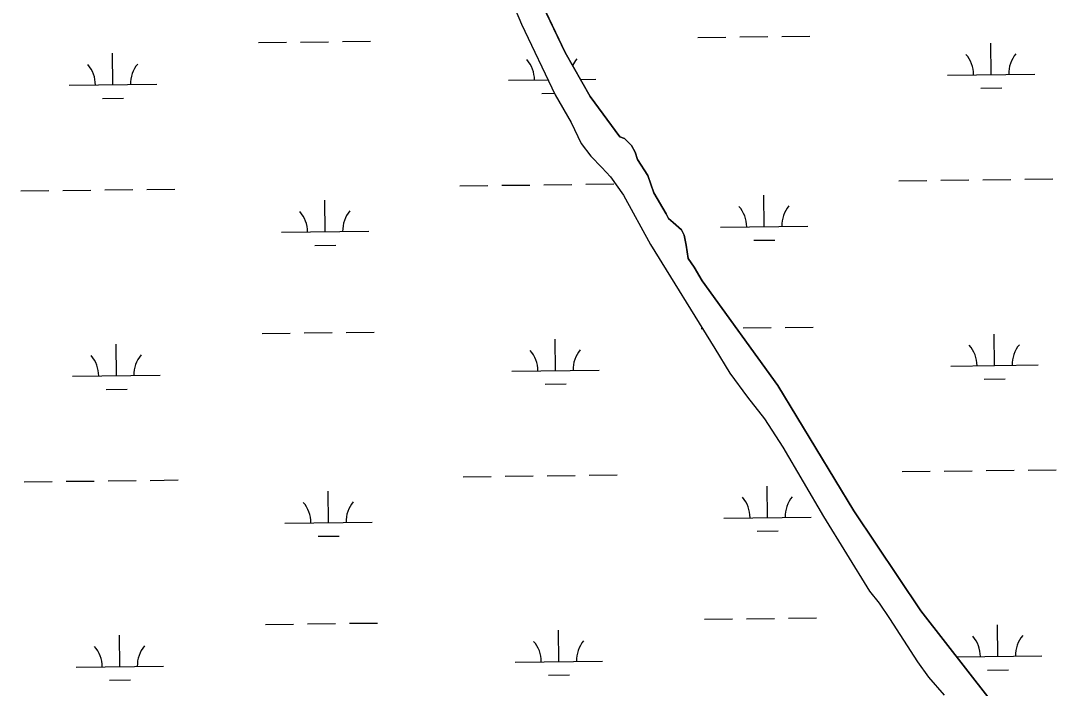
# Model space of a CAD drawing. Extents: x 3684037 to 3722149, y 433263 to 459021.
# Drawn here: x 3715691 to 3716875, y 453892 to 454656 of the extents above; entities that cross this region are included whole.
import ezdxf

# ---------------------------------------------------------------- set-up
doc = ezdxf.new("R2010")
doc.units = 0
doc.layers.add('V-TOPO-SHOR', color=7, linetype='Continuous')
doc.layers.add('V-WETL-SWMP', color=7, linetype='Continuous')

msp = doc.modelspace()

# ---------------------------------------------------------------- linework, layer by layer
at = {"layer": 'V-TOPO-SHOR'}
for points in [[(3716179.3, 454825.9), (3716218.3, 454759.6), (3716263.7, 454651.6), (3716302.1, 454571.1), (3716320.2, 454539.4), (3716331.8, 454515.4), (3716342.9, 454500.7), (3716355.2, 454487.7), (3716365.1, 454477.2), (3716380.3, 454456), (3716411.1, 454399.6), (3716484.6, 454281), (3716501.5, 454252.8), (3716521.9, 454225.2), (3716541.2, 454200.5), (3716562.2, 454168.2), (3716608.8, 454088.9), (3716661.3, 454003.2), (3716672.4, 453989.7), (3716684, 453972.1), (3716716.1, 453922.7), (3716728.9, 453905.1), (3716746.5, 453884.5)], [(3716272.6, 454705.5), (3716313.4, 454619.2), (3716341.9, 454569.2), (3716375.8, 454522.8), (3716381.1, 454521.1), (3716389.2, 454512.8), (3716393.3, 454505.2), (3716396.2, 454497), (3716407.9, 454478.8), (3716414.8, 454458.8), (3716428.8, 454434.7), (3716431.7, 454429.5), (3716437, 454424.8), (3716446.4, 454416.5), (3716449.3, 454410.6), (3716451.6, 454398.9), (3716453.9, 454383.7), (3716460.9, 454373.7), (3716470.2, 454358.4), (3716556.5, 454238.6), (3716643.4, 454095.3), (3716719.8, 453980.7), (3716799.2, 453879.1)]]:
    msp.add_lwpolyline(points, dxfattribs=at)
at = {"layer": 'V-WETL-SWMP'}
for p, q in [((3716313.4, 454619.2), (3716272.6, 454705.5)), ((3716465, 454636.6), (3716497, 454637)), ((3716513, 454637.1), (3716545, 454637.5)), ((3716561, 454637.7), (3716593, 454638.1)), ((3715963.1, 454630.7), (3715995.1, 454631.1)), ((3716011.1, 454631.3), (3716043.1, 454631.7)), ((3716059.1, 454631.9), (3716091.1, 454632.2)), ((3716800.4, 454594), (3716799.9, 454630)), ((3715796.6, 454582.4), (3715796.2, 454618.4)), ((3716341.9, 454569.2), (3716313.4, 454619.2)), ((3716248.5, 454587.6), (3716294, 454588.2)), ((3716330.9, 454588.6), (3716348.5, 454588.8)), ((3716750.4, 454593.5), (3716850.4, 454594.6)), ((3715746.6, 454581.8), (3715846.6, 454583)), ((3716788.5, 454578.5), (3716812.5, 454578.8)), ((3715784.8, 454566.8), (3715808.8, 454567.1)), ((3716286.7, 454572.6), (3716301.3, 454572.8)), ((3716375.8, 454522.8), (3716341.9, 454569.2)), ((3716381.1, 454521.1), (3716375.8, 454522.8)), ((3716389.2, 454512.8), (3716381.1, 454521.1)), ((3716393.3, 454505.2), (3716389.2, 454512.8)), ((3716396.2, 454497), (3716393.3, 454505.2)), ((3716407.9, 454478.8), (3716396.2, 454497)), ((3716414.8, 454458.8), (3716407.9, 454478.8)), ((3716694.9, 454472.7), (3716726.9, 454473.1)), ((3716742.9, 454473.3), (3716774.9, 454473.7)), ((3716790.9, 454473.9), (3716822.9, 454474.2)), ((3716838.9, 454474.4), (3716870.9, 454474.8)), ((3715691.2, 454461.1), (3715723.2, 454461.4)), ((3715739.2, 454461.6), (3715771.2, 454462)), ((3715787.2, 454462.2), (3715819.2, 454462.6)), ((3715835.2, 454462.7), (3715867.2, 454463.1)), ((3716193, 454466.9), (3716225, 454467.3)), ((3716241, 454467.5), (3716273, 454467.8)), ((3716289, 454468), (3716321, 454468.4)), ((3716337, 454468.6), (3716369, 454469)), ((3716428.8, 454434.7), (3716414.8, 454458.8)), ((3716039.1, 454414.4), (3716038.6, 454450.4)), ((3716540.9, 454420.2), (3716540.5, 454456.2)), ((3716431.7, 454429.5), (3716428.8, 454434.7)), ((3716437, 454424.8), (3716431.7, 454429.5)), ((3716446.4, 454416.5), (3716437, 454424.8)), ((3715989.1, 454413.8), (3716089.1, 454414.9)), ((3716449.3, 454410.6), (3716446.4, 454416.5)), ((3716451.6, 454398.9), (3716449.3, 454410.6)), ((3716490.9, 454419.6), (3716590.9, 454420.8)), ((3716027.2, 454398.8), (3716051.2, 454399.1)), ((3716453.9, 454383.7), (3716451.6, 454398.9)), ((3716529.1, 454404.6), (3716553.1, 454404.9)), ((3716460.9, 454373.7), (3716453.9, 454383.7)), ((3716470.2, 454358.4), (3716460.9, 454373.7)), ((3716556.5, 454238.6), (3716470.2, 454358.4)), ((3716468.9, 454303.9), (3716470.4, 454303.9)), ((3716516.9, 454304.5), (3716548.9, 454304.9)), ((3716564.9, 454305), (3716596.9, 454305.4)), ((3715967, 454298.1), (3715999, 454298.5)), ((3716015, 454298.6), (3716047, 454299)), ((3716063, 454299.2), (3716095, 454299.6)), ((3716804.2, 454261.4), (3716803.8, 454297.4)), ((3715800.5, 454249.7), (3715800.1, 454285.7)), ((3716302.4, 454255.6), (3716301.9, 454291.6)), ((3716754.2, 454260.8), (3716854.2, 454262)), ((3715750.5, 454249.1), (3715850.5, 454250.3)), ((3716252.4, 454255), (3716352.4, 454256.1)), ((3716792.4, 454245.8), (3716816.4, 454246.1)), ((3715788.7, 454234.1), (3715812.7, 454234.4)), ((3716290.5, 454240), (3716314.5, 454240.3)), ((3716643.4, 454095.3), (3716556.5, 454238.6)), ((3716698.8, 454140.1), (3716730.8, 454140.5)), ((3716746.8, 454140.6), (3716778.8, 454141)), ((3716794.8, 454141.2), (3716826.8, 454141.6)), ((3716842.8, 454141.8), (3716874.8, 454142.1)), ((3715695, 454128.4), (3715727, 454128.8)), ((3715743, 454129), (3715775, 454129.3)), ((3715791, 454129.5), (3715823, 454129.9)), ((3715839, 454130.1), (3715871, 454130.5)), ((3716196.9, 454134.2), (3716228.9, 454134.6)), ((3716244.9, 454134.8), (3716276.9, 454135.2)), ((3716292.9, 454135.4), (3716324.9, 454135.7)), ((3716340.9, 454135.9), (3716372.9, 454136.3)), ((3716042.9, 454081.7), (3716042.5, 454117.7)), ((3716544.8, 454087.6), (3716544.4, 454123.5)), ((3716719.8, 453980.7), (3716643.4, 454095.3)), ((3715992.9, 454081.1), (3716092.9, 454082.3)), ((3716494.8, 454087), (3716594.8, 454088.1)), ((3716533, 454072), (3716557, 454072.3)), ((3716031.1, 454066.1), (3716055.1, 454066.4)), ((3716568.7, 453972.4), (3716600.7, 453972.8)), ((3716799.2, 453879.1), (3716719.8, 453980.7)), ((3715970.9, 453965.4), (3716002.9, 453965.8)), ((3716018.9, 453966), (3716050.9, 453966.4)), ((3716066.9, 453966.6), (3716098.9, 453966.9)), ((3716472.7, 453971.3), (3716504.7, 453971.6)), ((3716520.7, 453971.8), (3716552.7, 453972.2)), ((3716808.1, 453928.7), (3716807.7, 453964.7)), ((3715804.4, 453917.1), (3715803.9, 453953.1)), ((3716306.2, 453922.9), (3716305.8, 453958.9)), ((3716760.8, 453928.2), (3716858.1, 453929.3)), ((3715754.4, 453916.5), (3715854.3, 453917.6)), ((3716256.2, 453922.3), (3716356.2, 453923.5)), ((3716796.3, 453913.2), (3716820.3, 453913.5)), ((3715792.5, 453901.5), (3715816.5, 453901.8)), ((3716294.4, 453907.3), (3716318.4, 453907.6))]:
    msp.add_line(p, q, dxfattribs=at)
msp.add_lwpolyline([(3716218.3, 454759.6), (3716263.7, 454651.6), (3716302.1, 454571.1), (3716320.2, 454539.4), (3716331.8, 454515.4), (3716342.9, 454500.7), (3716355.2, 454487.7), (3716365.1, 454477.2), (3716380.3, 454456), (3716411.1, 454399.6), (3716484.6, 454281), (3716501.5, 454252.8), (3716521.9, 454225.2), (3716541.2, 454200.5), (3716562.2, 454168.2), (3716608.8, 454088.9), (3716661.3, 454003.2), (3716672.4, 453989.7), (3716684, 453972.1), (3716716.1, 453922.7), (3716728.9, 453905.1), (3716746.5, 453884.5)], dxfattribs=at)
for centre, start, end in [((3716353.7, 454589.3), 139.8949, 154.7195), ((3716745.1, 454593.9), 359.8949, 41.4385), ((3716855.6, 454595.2), 139.8949, 181.4385), ((3715741.4, 454582.2), 359.8949, 41.4385), ((3715851.8, 454583.5), 139.8949, 181.4385), ((3716243.2, 454588), 359.8949, 41.4385), ((3715983.8, 454414.2), 359.8949, 41.4385), ((3716094.3, 454415.5), 139.8949, 181.4385), ((3716485.7, 454420), 359.8949, 41.4385), ((3716596.2, 454421.3), 139.8949, 181.4385), ((3716749, 454261.2), 359.8949, 41.4385), ((3716859.5, 454262.5), 139.8949, 181.4385), ((3715745.2, 454249.5), 359.8949, 41.4385), ((3715855.7, 454250.8), 139.8949, 181.4385), ((3716247.1, 454255.4), 359.8949, 41.4385), ((3716357.6, 454256.7), 139.8949, 181.4385), ((3715987.7, 454081.5), 359.8949, 41.4385), ((3716098.2, 454082.8), 139.8949, 181.4385), ((3716489.6, 454087.4), 359.8949, 41.4385), ((3716600, 454088.7), 139.8949, 181.4385), ((3716752.9, 453928.6), 359.8949, 41.4385), ((3716863.3, 453929.9), 139.8949, 181.4385), ((3715749.1, 453916.9), 359.8949, 41.4385), ((3715859.6, 453918.2), 139.8949, 181.4385), ((3716251, 453922.7), 359.8949, 41.4385), ((3716361.5, 453924), 139.8949, 181.4385)]:
    msp.add_arc(centre, 35.2, start, end, dxfattribs=at)

doc.saveas('drawing.dxf')
